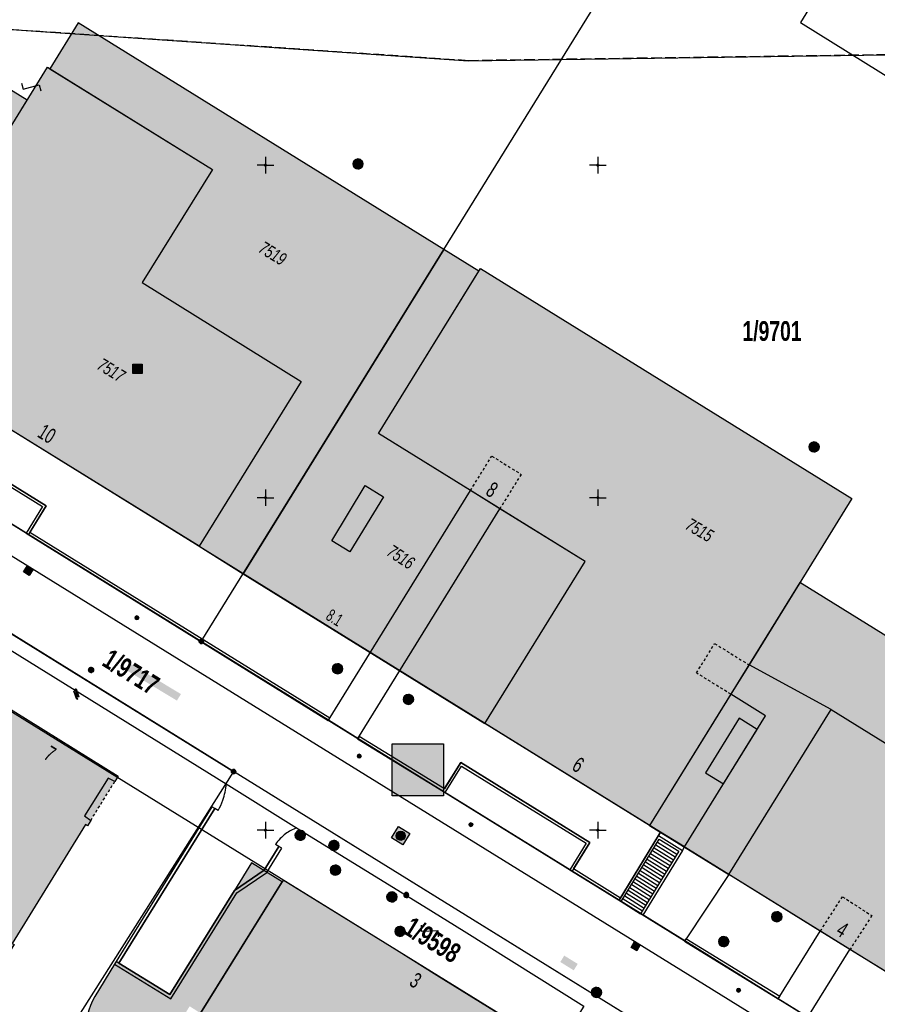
# Model space of a CAD drawing. Header units: metres. Extents: x 2695560 to 2696939, y 1260491 to 1262050.
# Tile 889 of 1005: x 2696282 to 2696347, y 1261687 to 1261761. Entities that reach past the tile are written whole.
import ezdxf

# ---------------------------------------------------------------- set-up
doc = ezdxf.new("R2010")
doc.units = ezdxf.units.M
for name, pattern in [('ALL_S25', [1.06, 0.8, -0.26]), ('AUSGEZOGEN', [0]), ('VERDECKT2_S2', [0.36, 0.2, -0.16])]:
    doc.linetypes.add(name, pattern=pattern)
for name, color, linetype in [('XR$1$AV_Flächen (EO)', 7, 'AUSGEZOGEN'), ('XR$1$AV_Gebäudeflächen (BB)', 7, 'AUSGEZOGEN'), ('XR$1$AV_Gebäudeflächen (EO)', 7, 'AUSGEZOGEN'), ('XR$1$AV_Gebäudeflächen ut.', 7, 'AUSGEZOGEN'), ('XR$1$AV_Grenzpunkte', 7, 'AUSGEZOGEN'), ('XR$1$AV_Grundstück-Nr.', 7, 'AUSGEZOGEN'), ('XR$1$AV_Haus-Nr.', 7, 'AUSGEZOGEN'), ('XR$1$AV_Koordinatennetzpunkte', 7, 'AUSGEZOGEN'), ('XR$1$AV_Linien (BB)', 7, 'AUSGEZOGEN'), ('XR$1$AV_Linien (EO)', 7, 'AUSGEZOGEN'), ('XR$1$AV_Versicherung-Nr.', 7, 'AUSGEZOGEN'), ('XR$1$AW_LK_Schachtdeckel', 24, 'AUSGEZOGEN'), ('XR$1$AW_LK_Zwischenpunkt', 24, 'AUSGEZOGEN'), ('XR$1$EW_LK_Knoten', 1, 'AUSGEZOGEN'), ('XR$1$Liegenschaftsgrenzen', 7, 'AUSGEZOGEN'), ('XR$1$PFAV', 255, 'AUSGEZOGEN'), ('XR$1$PFAW', 255, 'AUSGEZOGEN'), ('XR$1$PFEW', 255, 'AUSGEZOGEN'), ('XR$1$PFWA', 255, 'AUSGEZOGEN'), ('XR$1$PFWFM', 255, 'AUSGEZOGEN'), ('XR$1$RAEW', 8, 'AUSGEZOGEN'), ('XR$1$RP_Abstandslinie', 7, 'AUSGEZOGEN'), ('XR$1$TV_LK_KNOTEN', 92, 'AUSGEZOGEN'), ('XR$1$WA_LK_Absperrarmatur', 171, 'AUSGEZOGEN'), ('XR$1$WA_LK_Hydrant', 171, 'AUSGEZOGEN'), ('XR$1$WA_LK_Rohrleitungsteil', 171, 'AUSGEZOGEN')]:
    doc.layers.add(name, color=color, linetype=linetype)
doc.styles.add('ARIAL', font='arial.ttf')

# ---------------------------------------------------------------- blocks, each defined once
blk = doc.blocks.new('COMPLEXOBJECT_534')
at = {"layer": 'XR$1$AV_Linien (BB)', "color": 7, "linetype": 'AUSGEZOGEN', "transparency": 33554687}
blk.add_lwpolyline([(6296.451, 11701.489), (6296.183, 11701.627), (6288.98, 11690.002), (6292.795, 11687.647), (6297.672, 11695.458), (6299.906, 11696.999), (6301.01, 11698.768), (6300.751, 11698.928)], dxfattribs=at)
for centre, radius, start, end in [((6292.061, 11703.885), 5.003, 340.97217, 355.36821), ((6292.214, 11703.824), 4.838, 331.13913, 341.06104), ((6303.439, 11697.107), 3.247, 109.69385, 126.23463), ((6303.434, 11697.112), 3.24, 126.2116, 145.90887)]:
    blk.add_arc(centre, radius, start, end, dxfattribs=at)
blk = doc.blocks.new('COMPLEXOBJECT_858')
at = {"layer": 'XR$1$AV_Flächen (EO)', "color": 7, "linetype": 'AUSGEZOGEN', "transparency": 33554687}
blk.add_line((6288.636, 11689.921), (6287.157, 11687.498), dxfattribs=at)
for centre, start, end in [((6291.229, 11685.138), 149.90841, 186.50598), ((6291.229, 11685.137), 186.48842, 223.68833)]:
    blk.add_arc(centre, 4.706, start, end, dxfattribs=at)
blk = doc.blocks.new('COMPLEXOBJECT_1409')
at = {"layer": 'XR$1$Liegenschaftsgrenzen', "color": 7, "linetype": 'AUSGEZOGEN', "transparency": 33554687}
blk.add_lwpolyline([(6195.28, 11776.148), (6242.941, 11746.547), (6295.172, 11714.191)], dxfattribs=at)
blk = doc.blocks.new('BAV15')
at = {"layer": 'XR$1$PFAV', "transparency": 33554687}
blk.add_hatch(color=7, dxfattribs=at).paths.add_polyline_path([(0.5, 0), (0.49, 0.1), (0.46, 0.2), (0.41, 0.29), (0.34, 0.36), (0.26, 0.42), (0.17, 0.47), (0.08, 0.49), (-0.03, 0.5), (-0.13, 0.48), (-0.22, 0.45), (-0.31, 0.4), (-0.38, 0.33), (-0.44, 0.24), (-0.48, 0.15), (-0.5, 0.05), (-0.5, -0.05), (-0.48, -0.15), (-0.44, -0.24), (-0.38, -0.33), (-0.31, -0.4), (-0.22, -0.45), (-0.13, -0.48), (-0.03, -0.5), (0.08, -0.49), (0.17, -0.47), (0.26, -0.42), (0.34, -0.36), (0.41, -0.29), (0.46, -0.2), (0.49, -0.1)])
at = {"color": 7, "transparency": 33554687}
for start, end in [(90, 270), (270, 90)]:
    blk.add_arc((0, 0), 0.5, start, end, dxfattribs=at)
at = {"layer": 'XR$1$PFAV', "transparency": 33554687}
blk.add_circle((0, 0), 0.5, dxfattribs=at)
blk = doc.blocks.new('BAV2041')
at = {"color": 7, "transparency": 33554687}
for p, q in [((-0.05, 0), (-0.5, 0)), ((0, 0.5), (0, 0.05)), ((0.05, 0), (0.5, 0)), ((0, -0.05), (0, -0.5))]:
    blk.add_line(p, q, dxfattribs=at)
blk.add_circle((0, 0), 0.05, dxfattribs=at)
for start, end in [(90, 270), (270, 90)]:
    blk.add_arc((0, 0), 0.05, start, end, dxfattribs=at)
blk = doc.blocks.new('BAW2093')
at = {"transparency": 33554687}
blk.add_lwpolyline([(-0.375, -0.5), (0, -0.5), (0, 0.5), (0.375, 0.5)], dxfattribs=at)
blk = doc.blocks.new('BAW2087')
at = {"lineweight": 25, "true_color": 0x000000, "transparency": 33554687}
h = blk.add_hatch(color=18, dxfattribs=at)
h.paths.add_polyline_path([(-0.5, 0.5), (-0.5, -0.5), (0.5, -0.5), (0.5, 0.5)])
h.paths.add_polyline_path([(0.337, -0.069), (0.316, -0.136), (0.282, -0.196), (0.237, -0.249), (0.182, -0.292), (0.119, -0.322), (0.052, -0.34), (-0.017, -0.343), (-0.086, -0.333), (-0.151, -0.309), (-0.21, -0.272), (-0.261, -0.224), (-0.301, -0.167), (-0.328, -0.103), (-0.342, -0.035), (-0.342, 0.035), (-0.328, 0.103), (-0.301, 0.167), (-0.261, 0.224), (-0.21, 0.272), (-0.151, 0.309), (-0.086, 0.333), (-0.017, 0.343), (0.052, 0.34), (0.119, 0.322), (0.182, 0.292), (0.237, 0.249), (0.282, 0.196), (0.316, 0.136), (0.337, 0.069), (0.344, 0)], flags=16)
at = {"layer": 'XR$1$PFAW', "lineweight": 25, "transparency": 33554687}
blk.add_hatch(color=7, dxfattribs=at).paths.add_polyline_path([(0.344, 0), (0.337, 0.069), (0.316, 0.136), (0.282, 0.196), (0.237, 0.249), (0.182, 0.292), (0.119, 0.322), (0.052, 0.34), (-0.017, 0.343), (-0.086, 0.333), (-0.151, 0.309), (-0.21, 0.272), (-0.261, 0.224), (-0.301, 0.167), (-0.328, 0.103), (-0.342, 0.035), (-0.342, -0.035), (-0.328, -0.103), (-0.301, -0.167), (-0.261, -0.224), (-0.21, -0.272), (-0.151, -0.309), (-0.086, -0.333), (-0.017, -0.343), (0.052, -0.34), (0.119, -0.322), (0.182, -0.292), (0.237, -0.249), (0.282, -0.196), (0.316, -0.136), (0.337, -0.069)])
at = {"lineweight": 25, "transparency": 33554687}
for p, q in [((-0.5, 0.5, 0.993), (0.5, 0.5, 0.993)), ((-0.5, -0.5, 0.993), (-0.5, 0.5, 0.993)), ((0.5, 0.5, 0.993), (0.5, -0.5, 0.993)), ((0.5, -0.5, 0.993), (-0.5, -0.5, 0.993))]:
    blk.add_line(p, q, dxfattribs=at)
blk.add_circle((0, 0), 0.344, dxfattribs=at)
at = {"layer": 'XR$1$PFAW', "lineweight": 25, "transparency": 33554687}
blk.add_line((-0.5, 0.5), (0.5, 0.5), dxfattribs=at)
at = {"layer": 'XR$1$PFAW', "color": 31, "lineweight": 25, "transparency": 33554687}
for p, q in [((-0.5, -0.5), (-0.5, 0.5)), ((0.5, 0.5), (0.5, -0.5)), ((0.5, -0.5), (-0.5, -0.5))]:
    blk.add_line(p, q, dxfattribs=at)
at = {"layer": 'XR$1$PFAW', "lineweight": 25, "transparency": 33554687}
blk.add_circle((0, 0), 0.344, dxfattribs=at)
blk = doc.blocks.new('BAW2082')
at = {"layer": 'XR$1$PFAW', "transparency": 33554687}
blk.add_hatch(color=7, dxfattribs=at).paths.add_polyline_path([(0.509, -0.003), (0.499, 0.098), (0.469, 0.194), (0.42, 0.283), (0.354, 0.359), (0.274, 0.421), (0.183, 0.466), (0.085, 0.491), (-0.016, 0.496), (-0.116, 0.481), (-0.211, 0.446), (-0.297, 0.392), (-0.37, 0.323), (-0.428, 0.24), (-0.468, 0.147), (-0.488, 0.047), (-0.488, -0.054), (-0.468, -0.153), (-0.428, -0.246), (-0.37, -0.329), (-0.297, -0.398), (-0.211, -0.452), (-0.116, -0.487), (-0.016, -0.502), (0.085, -0.497), (0.183, -0.472), (0.274, -0.427), (0.354, -0.366), (0.42, -0.289), (0.469, -0.2), (0.499, -0.104)])
at = {"transparency": 33554687}
for start, end in [(91.19481, 268.80519), (268.80519, 91.19481)]:
    blk.add_arc((0.01, 0), 0.5, start, end, dxfattribs=at)
at = {"layer": 'XR$1$PFAW', "transparency": 33554687}
blk.add_circle((0.009, -0.003), 0.5, dxfattribs=at)
blk = doc.blocks.new('BAW2088')
at = {"layer": 'XR$1$PFAW', "transparency": 33554687}
blk.add_hatch(color=253, dxfattribs=at).paths.add_polyline_path([(0.51, 0), (0.5, 0.101), (0.47, 0.197), (0.421, 0.286), (0.355, 0.362), (0.275, 0.424), (0.184, 0.469), (0.086, 0.494), (-0.015, 0.499), (-0.115, 0.484), (-0.21, 0.449), (-0.296, 0.395), (-0.369, 0.326), (-0.427, 0.243), (-0.467, 0.15), (-0.487, 0.051), (-0.487, -0.051), (-0.467, -0.15), (-0.427, -0.243), (-0.369, -0.326), (-0.296, -0.395), (-0.21, -0.449), (-0.115, -0.484), (-0.015, -0.499), (0.086, -0.494), (0.184, -0.469), (0.275, -0.424), (0.355, -0.362), (0.421, -0.286), (0.47, -0.197), (0.5, -0.101)])
at = {"transparency": 33554687}
for start, end in [(91.19481, 268.80519), (268.80519, 91.19481)]:
    blk.add_arc((0.01, 0), 0.5, start, end, dxfattribs=at)
at = {"layer": 'XR$1$PFAW', "transparency": 33554687}
blk.add_circle((0.01, 0), 0.5, dxfattribs=at)
blk = doc.blocks.new('BAW2089')
at = {"layer": 'XR$1$PFAW', "transparency": 33554687}
blk.add_hatch(color=7, dxfattribs=at).paths.add_polyline_path([(-0.5, 0.5), (-0.5, -0.5), (0.5, -0.5), (0.5, 0.5)])
at = {"transparency": 33554687}
blk.add_lwpolyline([(-0.5, 0.5), (0.5, 0.5), (0.5, -0.5), (-0.5, -0.5), (-0.5, 0.5)], close=True, dxfattribs=at)
at = {"layer": 'XR$1$PFAW', "transparency": 33554687}
blk.add_lwpolyline([(-0.5, 0.5), (0.5, 0.5), (0.5, -0.5), (-0.5, -0.5), (-0.5, 0.5)], close=True, dxfattribs=at)
blk = doc.blocks.new('BWA2013')
at = {"true_color": 0x000000, "transparency": 33554687}
blk.add_hatch(color=18, dxfattribs=at).paths.add_polyline_path([(-0.29, -0.41), (0.35, 0.36), (0.29, 0.41), (-0.35, -0.36)])
at = {"transparency": 33554687}
blk.add_lwpolyline([(-0.29, -0.41), (-0.35, -0.36), (0.29, 0.41), (0.35, 0.36), (-0.29, -0.41)], close=True, dxfattribs=at)
blk = doc.blocks.new('BWA2009')
at = {"true_color": 0x000000, "transparency": 33554687}
blk.add_hatch(color=18, dxfattribs=at).paths.add_polyline_path([(0.333, 0), (0.327, 0.067), (0.306, 0.131), (0.274, 0.19), (0.23, 0.242), (0.176, 0.283), (0.116, 0.313), (0.05, 0.329), (-0.017, 0.333), (-0.084, 0.323), (-0.147, 0.299), (-0.204, 0.264), (-0.253, 0.217), (-0.291, 0.162), (-0.318, 0.1), (-0.332, 0.034), (-0.332, -0.034), (-0.318, -0.1), (-0.291, -0.162), (-0.253, -0.217), (-0.204, -0.264), (-0.147, -0.299), (-0.084, -0.323), (-0.017, -0.333), (0.05, -0.329), (0.116, -0.313), (0.176, -0.283), (0.23, -0.242), (0.274, -0.19), (0.306, -0.131), (0.327, -0.067)])
at = {"layer": 'XR$1$PFWA', "transparency": 33554687}
blk.add_hatch(color=7, dxfattribs=at).paths.add_polyline_path([(0.5, 0), (0.49, 0.101), (0.459, 0.197), (0.41, 0.286), (0.344, 0.362), (0.264, 0.424), (0.174, 0.469), (0.076, 0.494), (-0.025, 0.499), (-0.125, 0.484), (-0.22, 0.449), (-0.306, 0.395), (-0.379, 0.326), (-0.437, 0.243), (-0.477, 0.15), (-0.497, 0.051), (-0.497, -0.051), (-0.477, -0.15), (-0.437, -0.243), (-0.379, -0.326), (-0.306, -0.395), (-0.22, -0.449), (-0.125, -0.484), (-0.025, -0.499), (0.076, -0.494), (0.174, -0.469), (0.264, -0.424), (0.344, -0.362), (0.41, -0.286), (0.459, -0.197), (0.49, -0.101)])
at = {"transparency": 33554687}
blk.add_circle((0, 0), 0.333, dxfattribs=at)
for start, end in [(90, 180), (180, 270), (0, 90), (270, 0)]:
    blk.add_arc((0, 0), 0.5, start, end, dxfattribs=at)
at = {"layer": 'XR$1$PFWA', "transparency": 33554687}
blk.add_circle((0, 0), 0.5, dxfattribs=at)
blk = doc.blocks.new('BWA2012')
at = {"layer": 'XR$1$PFWA', "transparency": 33554687}
blk.add_hatch(color=7, dxfattribs=at).paths.add_polyline_path([(0.5, 0), (0.49, 0.1), (0.46, 0.2), (0.41, 0.29), (0.34, 0.36), (0.26, 0.42), (0.17, 0.47), (0.08, 0.49), (-0.03, 0.5), (-0.13, 0.48), (-0.22, 0.45), (-0.31, 0.4), (-0.38, 0.33), (-0.44, 0.24), (-0.48, 0.15), (-0.5, 0.05), (-0.5, -0.05), (-0.48, -0.15), (-0.44, -0.24), (-0.38, -0.33), (-0.31, -0.4), (-0.22, -0.45), (-0.13, -0.48), (-0.03, -0.5), (0.08, -0.49), (0.17, -0.47), (0.26, -0.42), (0.34, -0.36), (0.41, -0.29), (0.46, -0.2), (0.49, -0.1)])
at = {"transparency": 33554687}
blk.add_line((0.35, 0.35), (-0.35, -0.35), dxfattribs=at)
for start, end in [(45, 225), (225, 45)]:
    blk.add_arc((0, 0), 0.5, start, end, dxfattribs=at)
at = {"layer": 'XR$1$PFWA', "transparency": 33554687}
blk.add_circle((0, 0), 0.5, dxfattribs=at)
blk = doc.blocks.new('BWA965')
at = {"layer": 'XR$1$PFWA', "transparency": 33554687}
blk.add_hatch(color=7, dxfattribs=at).paths.add_polyline_path([(0, 0.5), (-0.05, 0.5), (-0.1, 0.49), (-0.15, 0.48), (-0.2, 0.46), (-0.24, 0.44), (-0.29, 0.41), (-0.33, 0.38), (-0.36, 0.34), (-0.4, 0.31), (-0.42, 0.26), (-0.45, 0.22), (-0.47, 0.17), (-0.48, 0.13), (-0.49, 0.08), (-0.5, 0.03), (-0.5, -0.03), (-0.49, -0.08), (-0.48, -0.13), (-0.47, -0.17), (-0.45, -0.22), (-0.42, -0.26), (-0.4, -0.31), (-0.36, -0.34), (-0.33, -0.38), (-0.29, -0.41), (-0.24, -0.44), (-0.2, -0.46), (-0.15, -0.48), (-0.1, -0.49), (-0.05, -0.5), (0, -0.5), (0.05, -0.5), (0.1, -0.49), (0.15, -0.48), (0.2, -0.46), (0.24, -0.44), (0.29, -0.41), (0.33, -0.38), (0.36, -0.34), (0.4, -0.31), (0.42, -0.26), (0.45, -0.22), (0.47, -0.17), (0.48, -0.13), (0.49, -0.08), (0.5, -0.03), (0.5, 0.03), (0.49, 0.08), (0.48, 0.13), (0.47, 0.17), (0.45, 0.22), (0.42, 0.26), (0.4, 0.31), (0.36, 0.34), (0.33, 0.38), (0.29, 0.41), (0.24, 0.44), (0.2, 0.46), (0.15, 0.48), (0.1, 0.49), (0.05, 0.5)])
at = {"transparency": 33554687}
blk.add_line((0, 0.5), (0, -0.5), dxfattribs=at)
for start, end in [(90, 270), (270, 90)]:
    blk.add_arc((0, 0), 0.5, start, end, dxfattribs=at)
blk = doc.blocks.new('BEWLP2549_S')
at = {"layer": 'XR$1$PFEW', "transparency": 33554687}
blk.add_hatch(color=7, dxfattribs=at).paths.add_polyline_path([(0.5, 0), (0.49, 0.101), (0.459, 0.197), (0.41, 0.286), (0.344, 0.362), (0.264, 0.424), (0.174, 0.469), (0.076, 0.494), (-0.025, 0.499), (-0.125, 0.484), (-0.22, 0.449), (-0.306, 0.395), (-0.379, 0.326), (-0.437, 0.243), (-0.477, 0.15), (-0.497, 0.051), (-0.497, -0.051), (-0.477, -0.15), (-0.437, -0.243), (-0.379, -0.326), (-0.306, -0.395), (-0.22, -0.449), (-0.125, -0.484), (-0.025, -0.499), (0.076, -0.494), (0.174, -0.469), (0.264, -0.424), (0.344, -0.362), (0.41, -0.286), (0.459, -0.197), (0.49, -0.101)])
at = {"color": 1, "transparency": 33554687}
for p, q in [((0.354, -0.354), (-0.354, 0.354)), ((-0.354, -0.354), (0.354, 0.354))]:
    blk.add_line(p, q, dxfattribs=at)
for start, end in [(91.38095, 268.61905), (268.61905, 91.38095)]:
    blk.add_arc((0, 0), 0.5, start, end, dxfattribs=at)
at = {"layer": 'XR$1$PFEW', "transparency": 33554687}
blk.add_circle((0, 0), 0.5, dxfattribs=at)
blk = doc.blocks.new('BEW957')
at = {"layer": 'XR$1$RAEW', "transparency": 33554687}
blk.add_hatch(color=1, dxfattribs=at).paths.add_polyline_path([(-0.5, 0), (-0.5, -0.05), (-0.49, -0.1), (-0.48, -0.15), (-0.46, -0.2), (-0.44, -0.24), (-0.41, -0.29), (-0.38, -0.33), (-0.34, -0.36), (-0.31, -0.4), (-0.26, -0.42), (-0.22, -0.45), (-0.17, -0.47), (-0.13, -0.48), (-0.08, -0.49), (-0.03, -0.5), (0.03, -0.5), (0.08, -0.49), (0.13, -0.48), (0.17, -0.47), (0.22, -0.45), (0.26, -0.42), (0.31, -0.4), (0.34, -0.36), (0.38, -0.33), (0.41, -0.29), (0.44, -0.24), (0.46, -0.2), (0.48, -0.15), (0.49, -0.1), (0.5, -0.05), (0.5, 0), (0.5, 0.05), (0.49, 0.1), (0.48, 0.15), (0.46, 0.2), (0.44, 0.24), (0.41, 0.29), (0.38, 0.33), (0.34, 0.36), (0.31, 0.4), (0.26, 0.42), (0.22, 0.45), (0.17, 0.47), (0.13, 0.48), (0.08, 0.49), (0.03, 0.5), (-0.03, 0.5), (-0.08, 0.49), (-0.13, 0.48), (-0.17, 0.47), (-0.22, 0.45), (-0.26, 0.42), (-0.31, 0.4), (-0.34, 0.36), (-0.38, 0.33), (-0.41, 0.29), (-0.44, 0.24), (-0.46, 0.2), (-0.48, 0.15), (-0.49, 0.1), (-0.5, 0.05)])
at = {"color": 1, "transparency": 33554687}
for start, end in [(90, 180), (180, 270), (0, 90), (270, 0)]:
    blk.add_arc((0, 0), 0.5, start, end, dxfattribs=at)
at = {"layer": 'XR$1$RAEW', "color": 1, "transparency": 33554687}
blk.add_circle((0, 0), 0.5, dxfattribs=at)
blk = doc.blocks.new('BTV1')
at = {"layer": 'XR$1$PFWFM', "transparency": 33554687}
blk.add_hatch(color=7, dxfattribs=at).paths.add_polyline_path([(-0.5, 0.5), (-0.5, -0.5), (0.5, -0.5), (0.5, 0.5)])
at = {"color": 92, "transparency": 33554687}
for p, q in [((-0.22, 0.32), (-0.22, -0.3)), ((-0.21, -0.05), (0.23, 0.31)), ((-0.16, 0), (0.19, -0.28))]:
    blk.add_line(p, q, dxfattribs=at)
blk.add_polyline3d([(-0.5, 0.5, 0.99), (0.5, 0.5, 0.99), (0.5, -0.5, 0.99), (-0.5, -0.5, 0.99)], close=True, dxfattribs=at)

msp = doc.modelspace()

# ---------------------------------------------------------------- hatches: boundary and pattern name
at = {"transparency": 33554687}
for points in [[(2696283.269, 1261738.003), (2696282.921, 1261737.444), (2696292.123, 1261731.719), (2696292.471, 1261732.278)], [(2696323.154, 1261713.336), (2696322.808, 1261712.775), (2696332.024, 1261707.072), (2696332.37, 1261707.633)], [(2696290.75, 1261712.365), (2696290.453, 1261711.871), (2696294.312, 1261709.551), (2696294.609, 1261710.045)], [(2696310.502, 1261706.298), (2696310.502, 1261702.397), (2696314.356, 1261702.397), (2696314.356, 1261706.298)], [(2696323.449, 1261690.376), (2696323.152, 1261689.894), (2696324.165, 1261689.27), (2696324.462, 1261689.752)]]:
    msp.add_hatch(color=7, dxfattribs=at).paths.add_polyline_path(points)
at = {"layer": 'XR$1$AV_Gebäudeflächen (BB)', "true_color": 0xd2d2d2, "transparency": 33554687}
for points in [[(2696278.447, 1261747.284), (2696277.077, 1261745.075), (2696271.593, 1261736.233), (2696295.981, 1261721.152), (2696303.666, 1261733.549), (2696291.697, 1261740.995), (2696296.988, 1261749.501), (2696284.582, 1261757.176)], [(2696329.874, 1261700.169), (2696335.981, 1261710.03), (2696337.35, 1261712.241), (2696345.09, 1261724.738), (2696317.15, 1261742.044), (2696309.484, 1261729.631), (2696316.391, 1261725.353), (2696318.605, 1261723.981), (2696325.02, 1261720.008), (2696317.48, 1261707.836)], [(2696270.682, 1261693.117), (2696279.761, 1261687.505), (2696280.014, 1261687.913), (2696279.571, 1261688.248), (2696281.307, 1261691.055), (2696281.792, 1261690.775), (2696282.058, 1261691.203), (2696281.914, 1261691.292), (2696287.431, 1261700.225), (2696287.575, 1261700.136), (2696287.827, 1261700.544), (2696287.364, 1261700.879), (2696289.124, 1261703.729), (2696289.628, 1261703.463), (2696289.884, 1261703.878), (2696280.827, 1261709.492), (2696279.127, 1261706.747), (2696278.859, 1261706.914), (2696272.334, 1261696.379), (2696272.6, 1261696.214)], [(2696335.835, 1261696.468), (2696342.711, 1261692.214), (2696344.943, 1261690.833), (2696358.032, 1261682.735), (2696360.242, 1261681.368), (2696369.367, 1261675.722), (2696380.794, 1261694.162), (2696368.881, 1261701.527), (2696365.139, 1261695.489), (2696343.531, 1261708.883)], [(2696310.823, 1261690.773), (2696302.294, 1261696.052), (2696296.09, 1261686.039), (2696299.497, 1261683.93), (2696298.918, 1261682.994), (2696312.157, 1261674.799), (2696312.736, 1261675.734), (2696316.137, 1261673.629), (2696322.337, 1261683.645), (2696313.861, 1261688.892)]]:
    msp.add_hatch(color=254, dxfattribs=at).paths.add_polyline_path(points)
at = {"layer": 'XR$1$AV_Gebäudeflächen (EO)', "true_color": 0xebebeb, "transparency": 33554687}
msp.add_hatch(color=7, dxfattribs=at).paths.add_polyline_path([(2696287.827, 1261700.544), (2696289.628, 1261703.463), (2696289.124, 1261703.729), (2696287.364, 1261700.879)])
at = {"layer": 'XR$1$AV_Gebäudeflächen ut.', "true_color": 0xf5f5f5, "transparency": 33554687}
for points in [[(2696223.139, 1261766.243), (2696233.644, 1261759.771), (2696241.339, 1261772.153), (2696273.315, 1261752.337), (2696265.641, 1261739.954), (2696271.593, 1261736.233), (2696283.049, 1261754.704), (2696256.818, 1261770.945), (2696253.804, 1261766.077), (2696245.688, 1261771.101), (2696229.185, 1261776.008), (2696228.792, 1261775.384), (2696226.522, 1261771.702)], [(2696284.753, 1261757.07), (2696296.988, 1261749.501), (2696291.697, 1261740.995), (2696303.666, 1261733.549), (2696295.981, 1261721.152), (2696299.296, 1261719.096), (2696314.39, 1261743.476), (2696286.88, 1261760.507)], [(2696314.39, 1261743.476), (2696299.296, 1261719.096), (2696317.48, 1261707.836), (2696325.02, 1261720.008), (2696309.484, 1261729.631), (2696317.026, 1261741.844)], [(2696341.179, 1261718.424), (2696329.874, 1261700.169), (2696335.835, 1261696.468), (2696343.531, 1261708.883), (2696365.139, 1261695.489), (2696368.768, 1261701.344)], [(2696302.216, 1261695.926), (2696299.911, 1261697.354), (2696298.642, 1261695.268), (2696293.765, 1261687.457), (2696289.95, 1261689.812), (2696289.738, 1261689.944), (2696289.606, 1261689.731), (2696288.127, 1261687.308), (2696288.079, 1261687.224), (2696288.033, 1261687.138), (2696287.989, 1261687.052), (2696287.947, 1261686.965), (2696287.906, 1261686.877), (2696287.867, 1261686.788), (2696287.83, 1261686.698), (2696287.795, 1261686.608), (2696287.762, 1261686.517), (2696287.73, 1261686.425), (2696287.701, 1261686.333), (2696287.673, 1261686.24), (2696287.648, 1261686.146), (2696287.624, 1261686.052), (2696287.602, 1261685.958), (2696287.582, 1261685.863), (2696287.565, 1261685.767), (2696287.549, 1261685.672), (2696287.535, 1261685.576), (2696287.523, 1261685.479), (2696287.513, 1261685.383), (2696287.505, 1261685.286), (2696287.499, 1261685.19), (2696287.495, 1261685.093), (2696287.493, 1261684.996), (2696287.493, 1261684.899), (2696287.495, 1261684.802), (2696287.499, 1261684.705), (2696287.505, 1261684.608), (2696287.513, 1261684.511), (2696287.523, 1261684.415), (2696287.535, 1261684.317), (2696287.549, 1261684.22), (2696287.566, 1261684.122), (2696287.584, 1261684.026), (2696287.604, 1261683.929), (2696287.627, 1261683.833), (2696287.651, 1261683.738), (2696287.677, 1261683.643), (2696287.705, 1261683.548), (2696287.736, 1261683.454), (2696287.768, 1261683.361), (2696287.802, 1261683.269), (2696287.838, 1261683.177), (2696287.876, 1261683.086), (2696287.916, 1261682.996), (2696287.958, 1261682.907), (2696288.002, 1261682.818), (2696288.047, 1261682.731), (2696288.094, 1261682.644), (2696288.144, 1261682.559), (2696288.194, 1261682.475), (2696288.247, 1261682.391), (2696288.302, 1261682.309), (2696288.358, 1261682.228), (2696288.415, 1261682.148), (2696288.475, 1261682.07), (2696288.536, 1261681.992), (2696288.599, 1261681.916), (2696288.663, 1261681.841), (2696288.729, 1261681.768), (2696288.796, 1261681.696), (2696288.993, 1261682.018), (2696290.024, 1261681.364), (2696288.05, 1261678.155), (2696286.814, 1261676.2), (2696309.601, 1261662.093), (2696314.996, 1261670.807), (2696311.157, 1261673.183), (2696312.157, 1261674.799), (2696298.918, 1261682.994), (2696297.918, 1261681.379), (2696293.682, 1261684.03), (2696295.269, 1261686.566), (2696296.09, 1261686.039)]]:
    msp.add_hatch(color=7, dxfattribs=at).paths.add_polyline_path(points)

# ---------------------------------------------------------------- linework, layer by layer
at = {"color": 24, "lineweight": -3, "transparency": 33554687}
msp.add_lwpolyline([(2696310.502, 1261706.298), (2696314.356, 1261706.298), (2696314.356, 1261702.397), (2696310.502, 1261702.397), (2696310.502, 1261706.298)], close=True, dxfattribs=at)
at = {"layer": 'XR$1$AV_Flächen (EO)', "color": 7, "linetype": 'AUSGEZOGEN', "transparency": 33554687}
for p, q in [((2696271.593, 1261736.233), (2696283.049, 1261754.704)), ((2696299.296, 1261719.096), (2696314.39, 1261743.476)), ((2696314.39, 1261743.476), (2696299.296, 1261719.096)), ((2696317.026, 1261741.844), (2696314.39, 1261743.476)), ((2696295.981, 1261721.152), (2696299.296, 1261719.096)), ((2696299.296, 1261719.096), (2696317.48, 1261707.836)), ((2696341.179, 1261718.424), (2696329.874, 1261700.169)), ((2696368.768, 1261701.344), (2696341.179, 1261718.424)), ((2696329.874, 1261700.169), (2696335.835, 1261696.468)), ((2696296.09, 1261686.039), (2696302.216, 1261695.926)), ((2696289.738, 1261689.944), (2696289.606, 1261689.731)), ((2696289.95, 1261689.812), (2696289.738, 1261689.944))]:
    msp.add_line(p, q, dxfattribs=at)
at = {"layer": 'XR$1$AV_Flächen (EO)', "color": 7, "linetype": 'VERDECKT2_S2', "transparency": 33554687}
msp.add_line((2696287.827, 1261700.544), (2696289.628, 1261703.463), dxfattribs=at)
at = {"layer": 'XR$1$AV_Flächen (EO)', "color": 7, "linetype": 'AUSGEZOGEN', "transparency": 33554687}
for points in [[(2696283.049, 1261754.704), (2696256.818, 1261770.945), (2696253.804, 1261766.077), (2696245.688, 1261771.101), (2696229.185, 1261776.008), (2696228.792, 1261775.384)], [(2696314.39, 1261743.476), (2696286.88, 1261760.507), (2696284.753, 1261757.07)], [(2696284.753, 1261757.07), (2696296.988, 1261749.501), (2696291.697, 1261740.995), (2696303.666, 1261733.549), (2696295.981, 1261721.152)], [(2696317.48, 1261707.836), (2696325.02, 1261720.008), (2696309.484, 1261729.631), (2696317.026, 1261741.844)], [(2696335.835, 1261696.468), (2696343.531, 1261708.883), (2696365.139, 1261695.489), (2696368.768, 1261701.344)], [(2696289.628, 1261703.463), (2696289.124, 1261703.729), (2696287.364, 1261700.879), (2696287.827, 1261700.544)], [(2696302.216, 1261695.926), (2696299.911, 1261697.354), (2696298.642, 1261695.268)], [(2696298.642, 1261695.268), (2696293.765, 1261687.457), (2696289.95, 1261689.812)]]:
    msp.add_lwpolyline(points, dxfattribs=at)
for points in [[(2696271.32, 1261729.329), (2696271.489, 1261729.222), (2696272.75, 1261731.214), (2696284.19, 1261724.136), (2696282.961, 1261722.138), (2696305.698, 1261708.053), (2696305.803, 1261708.223), (2696283.236, 1261722.203), (2696284.465, 1261724.201), (2696272.687, 1261731.488), (2696271.32, 1261729.329)], [(2696336.605, 1261708.221), (2696334.072, 1261704.132), (2696335.432, 1261703.289), (2696337.965, 1261707.378), (2696336.605, 1261708.221)], [(2696327.677, 1261694.706), (2696324.146, 1261696.892), (2696325.385, 1261698.888), (2696315.665, 1261704.901), (2696314.431, 1261702.92), (2696308.011, 1261706.859), (2696307.906, 1261706.689), (2696314.496, 1261702.646), (2696315.729, 1261704.626), (2696325.109, 1261698.823), (2696323.871, 1261696.827), (2696327.572, 1261694.536), (2696327.677, 1261694.706)], [(2696297.153, 1261701.437), (2696296.94, 1261701.569), (2696289.606, 1261689.731), (2696293.845, 1261687.114), (2696298.827, 1261695.092), (2696301.061, 1261696.633), (2696302.192, 1261698.446), (2696301.98, 1261698.578), (2696300.876, 1261696.809), (2696298.642, 1261695.268), (2696293.765, 1261687.457), (2696289.95, 1261689.812), (2696297.153, 1261701.437)], [(2696339.552, 1261687.119), (2696339.657, 1261687.289), (2696332.608, 1261691.64), (2696332.503, 1261691.47), (2696339.552, 1261687.119)]]:
    msp.add_lwpolyline(points, close=True, dxfattribs=at)
at = {"layer": 'XR$1$AV_Linien (BB)', "color": 7, "linetype": 'AUSGEZOGEN', "transparency": 33554687}
for p, q in [((2696283.144, 1261722.053), (2696271.342, 1261729.364)), ((2696316.391, 1261725.353), (2696309.484, 1261729.631)), ((2696305.712, 1261708.076), (2696316.391, 1261725.353)), ((2696318.605, 1261723.981), (2696316.391, 1261725.353)), ((2696307.919, 1261706.71), (2696318.605, 1261723.981)), ((2696337.35, 1261712.241), (2696335.981, 1261710.03)), ((2696343.531, 1261708.883), (2696337.35, 1261712.241)), ((2696335.981, 1261710.03), (2696329.874, 1261700.169)), ((2696335.835, 1261696.468), (2696343.531, 1261708.883)), ((2696307.919, 1261706.71), (2696305.712, 1261708.076)), ((2696329.874, 1261700.169), (2696317.48, 1261707.836)), ((2696314.323, 1261702.746), (2696307.919, 1261706.71)), ((2696298.017, 1261703.291), (2696303.315, 1261699.974)), ((2696324.045, 1261696.728), (2696314.323, 1261702.746)), ((2696327.576, 1261694.542), (2696324.045, 1261696.728)), ((2696335.835, 1261696.468), (2696332.514, 1261691.486)), ((2696342.711, 1261692.214), (2696335.835, 1261696.468)), ((2696332.514, 1261691.486), (2696327.576, 1261694.542)), ((2696339.556, 1261687.126), (2696342.711, 1261692.214)), ((2696344.943, 1261690.833), (2696342.711, 1261692.214)), ((2696339.556, 1261687.126), (2696332.514, 1261691.486)), ((2696313.861, 1261688.892), (2696310.823, 1261690.773)), ((2696341.769, 1261685.757), (2696344.943, 1261690.833)), ((2696358.032, 1261682.735), (2696344.943, 1261690.833)), ((2696322.337, 1261683.645), (2696313.861, 1261688.892)), ((2696341.769, 1261685.757), (2696339.556, 1261687.126))]:
    msp.add_line(p, q, dxfattribs=at)
for points in [[(2696195.096, 1261774.195), (2696199.968, 1261771.178), (2696226.661, 1261754.606), (2696261.486, 1261733.054), (2696307.98, 1261704.29), (2696332.744, 1261688.971), (2696353.868, 1261675.887), (2696372.873, 1261664.148)], [(2696278.447, 1261747.284), (2696284.582, 1261757.176), (2696296.988, 1261749.501)], [(2696219.004, 1261753.501), (2696218.448, 1261752.578), (2696237.209, 1261740.944), (2696234.469, 1261736.434), (2696244.378, 1261730.318), (2696247.161, 1261734.799), (2696266.353, 1261722.878), (2696263.636, 1261718.38), (2696273.556, 1261712.263), (2696276.321, 1261716.718), (2696298.017, 1261703.291)], [(2696332.996, 1261682.918), (2696329.79, 1261684.901), (2696298.57, 1261704.21), (2696272.77, 1261720.21), (2696245.48, 1261737.11), (2696219.004, 1261753.501)], [(2696296.988, 1261749.501), (2696291.697, 1261740.995), (2696303.666, 1261733.549), (2696295.981, 1261721.152)], [(2696295.981, 1261721.152), (2696271.593, 1261736.233), (2696277.077, 1261745.075)], [(2696309.484, 1261729.631), (2696317.15, 1261742.044), (2696345.09, 1261724.738), (2696337.35, 1261712.241)], [(2696271.342, 1261729.364), (2696272.687, 1261731.488), (2696284.465, 1261724.201), (2696283.144, 1261722.053)], [(2696317.48, 1261707.836), (2696325.02, 1261720.008), (2696318.605, 1261723.981)], [(2696305.712, 1261708.076), (2696296.142, 1261714.001), (2696283.144, 1261722.053)], [(2696332.495, 1261698.546), (2696338.602, 1261708.407), (2696335.981, 1261710.03)], [(2696343.531, 1261708.883), (2696365.139, 1261695.489), (2696368.881, 1261701.527)], [(2696314.323, 1261702.746), (2696315.665, 1261704.901), (2696325.385, 1261698.888), (2696324.045, 1261696.728)], [(2696303.315, 1261699.974), (2696312.882, 1261694.089), (2696315.916, 1261692.206), (2696324.933, 1261686.584), (2696322.828, 1261683.236), (2696322.488, 1261682.696), (2696323.592, 1261682.015), (2696326.763, 1261680.06), (2696326.785, 1261680.047)], [(2696332.495, 1261698.546), (2696330.693, 1261699.66), (2696327.576, 1261694.542)], [(2696310.823, 1261690.773), (2696302.294, 1261696.052), (2696296.09, 1261686.039), (2696299.497, 1261683.93), (2696298.918, 1261682.994), (2696312.157, 1261674.799), (2696312.736, 1261675.734), (2696316.137, 1261673.629), (2696322.337, 1261683.645)]]:
    msp.add_lwpolyline(points, dxfattribs=at)
for points in [[(2696363.879, 1261746.45), (2696369.308, 1261755.201), (2696350.926, 1261766.524), (2696345.27, 1261767.144), (2696341.236, 1261760.544), (2696363.879, 1261746.45)], [(2696270.682, 1261693.117), (2696272.6, 1261696.214), (2696272.334, 1261696.379), (2696278.859, 1261706.914), (2696279.127, 1261706.747), (2696280.827, 1261709.492), (2696289.884, 1261703.878), (2696289.628, 1261703.463), (2696289.124, 1261703.729), (2696287.364, 1261700.879), (2696287.827, 1261700.544), (2696287.575, 1261700.136), (2696287.431, 1261700.225), (2696281.914, 1261691.292), (2696282.058, 1261691.203), (2696281.792, 1261690.775), (2696281.307, 1261691.055), (2696279.571, 1261688.248), (2696280.014, 1261687.913), (2696279.761, 1261687.505), (2696270.682, 1261693.117)]]:
    msp.add_lwpolyline(points, close=True, dxfattribs=at)
at = {"layer": 'XR$1$AV_Linien (EO)', "color": 7, "linetype": 'AUSGEZOGEN', "transparency": 33554687}
for p, q in [((2696330.533, 1261699.402), (2696330.693, 1261699.66)), ((2696330.08, 1261698.273), (2696331.538, 1261697.365)), ((2696330.21, 1261698.486), (2696331.668, 1261697.579)), ((2696330.34, 1261698.7), (2696331.798, 1261697.792)), ((2696330.469, 1261698.913), (2696331.928, 1261698.005)), ((2696332.337, 1261698.291), (2696332.493, 1261698.543)), ((2696329.69, 1261697.633), (2696331.148, 1261696.726)), ((2696329.82, 1261697.846), (2696331.278, 1261696.939)), ((2696329.95, 1261698.059), (2696331.408, 1261697.152)), ((2696329.171, 1261696.779), (2696330.628, 1261695.873)), ((2696329.301, 1261696.993), (2696330.758, 1261696.086)), ((2696329.431, 1261697.206), (2696330.888, 1261696.299)), ((2696329.561, 1261697.419), (2696331.018, 1261696.512)), ((2696328.782, 1261696.139), (2696330.238, 1261695.233)), ((2696328.911, 1261696.352), (2696330.368, 1261695.446)), ((2696329.041, 1261696.566), (2696330.498, 1261695.66)), ((2696328.262, 1261695.286), (2696329.717, 1261694.38)), ((2696328.392, 1261695.499), (2696329.848, 1261694.593)), ((2696328.522, 1261695.712), (2696329.978, 1261694.807)), ((2696328.652, 1261695.926), (2696330.108, 1261695.02)), ((2696327.873, 1261694.645), (2696329.327, 1261693.74)), ((2696328.003, 1261694.859), (2696329.457, 1261693.954)), ((2696328.132, 1261695.072), (2696329.587, 1261694.167)), ((2696327.743, 1261694.432), (2696327.572, 1261694.536)), ((2696327.743, 1261694.432), (2696329.197, 1261693.527)), ((2696329.368, 1261693.423), (2696329.197, 1261693.527))]:
    msp.add_line(p, q, dxfattribs=at)
at = {"layer": 'XR$1$AV_Linien (EO)', "color": 7, "linetype": 'VERDECKT2_S2', "transparency": 33554687}
for points in [[(2696316.391, 1261725.353), (2696317.997, 1261727.94), (2696320.21, 1261726.566), (2696318.605, 1261723.981)], [(2696335.981, 1261710.03), (2696333.397, 1261711.631), (2696334.766, 1261713.841), (2696337.35, 1261712.241)], [(2696342.719, 1261692.226), (2696344.384, 1261694.804), (2696346.589, 1261693.38), (2696344.924, 1261690.802)]]:
    msp.add_lwpolyline(points, dxfattribs=at)
at = {"layer": 'XR$1$AV_Linien (EO)', "color": 7, "linetype": 'AUSGEZOGEN', "transparency": 33554687}
msp.add_lwpolyline([(2696308.468, 1261725.719), (2696309.85, 1261724.876), (2696307.31, 1261720.74), (2696305.969, 1261721.575), (2696308.468, 1261725.719)], close=True, dxfattribs=at)
for points in [[(2696327.572, 1261694.536), (2696330.533, 1261699.402), (2696332.337, 1261698.291), (2696329.368, 1261693.423)], [(2696327.743, 1261694.432), (2696330.599, 1261699.126), (2696332.063, 1261698.225), (2696329.197, 1261693.527)]]:
    msp.add_lwpolyline(points, dxfattribs=at)
at = {"layer": 'XR$1$Liegenschaftsgrenzen', "color": 7, "linetype": 'AUSGEZOGEN', "transparency": 33554687}
for p, q in [((2696296.142, 1261714.001), (2696329.487, 1261767.86)), ((2696272.77, 1261720.21), (2696298.57, 1261704.21)), ((2696298.57, 1261704.21), (2696283.23, 1261680.1)), ((2696329.79, 1261684.901), (2696298.57, 1261704.21))]:
    msp.add_line(p, q, dxfattribs=at)
msp.add_lwpolyline([(2696296.142, 1261714.001), (2696372.172, 1261666.936), (2696374.88, 1261667.53)], dxfattribs=at)
at = {"layer": 'XR$1$RP_Abstandslinie', "color": 7, "linetype": 'AUSGEZOGEN', "transparency": 33554687}
for points in [[(2696369.73, 1261675.49), (2696337.2, 1261695.63), (2696299.79, 1261718.79), (2696259.83, 1261743.53), (2696224.97, 1261765.11), (2696170.17, 1261799.04)], [(2696364.372, 1261657.635), (2696327.73, 1261680.32), (2696290.32, 1261703.48), (2696250.35, 1261728.22), (2696215.49, 1261749.81), (2696177.04, 1261773.61), (2696174.1, 1261723.99), (2696219.716, 1261694.975)], [(2696274.92, 1261768.61), (2696273.43, 1261760.581), (2696316.254, 1261757.67), (2696347.741, 1261758.119), (2696366.631, 1261745.644), (2696376.995, 1261728.854), (2696389.469, 1261721.449), (2696393.1, 1261714.92)]]:
    msp.add_lwpolyline(points, dxfattribs=at)
at = {"layer": 'XR$1$RP_Abstandslinie', "color": 7, "linetype": 'ALL_S25', "transparency": 33554687}
msp.add_lwpolyline([(2696393.1, 1261714.92), (2696389.469, 1261721.449), (2696376.995, 1261728.854), (2696366.631, 1261745.644), (2696347.741, 1261758.119), (2696316.254, 1261757.67), (2696273.43, 1261760.581), (2696274.92, 1261768.61), (2696255.02, 1261772.16), (2696254.34, 1261768.32), (2696243.74, 1261771.41), (2696211.17, 1261781.86), (2696207.67, 1261782.21), (2696204.81, 1261777.59)], dxfattribs=at)

# ---------------------------------------------------------------- block references
at = {"layer": 'XR$1$AV_Flächen (EO)', "color": 7, "linetype": 'AUSGEZOGEN', "lineweight": -3, "transparency": 33554687}
msp.add_blockref('COMPLEXOBJECT_858', (2690000.97, 1249999.81), dxfattribs=at)
at = {"layer": 'XR$1$AV_Grenzpunkte', "color": 7, "linetype": 'AUSGEZOGEN', "lineweight": -3, "transparency": 33554687, "xscale": 0.3249999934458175, "yscale": 0.3249999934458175}
for p in [(2696296.142, 1261714.001), (2696298.57, 1261704.21)]:
    msp.add_blockref('BAV15', p, dxfattribs=at)
at = {"layer": 'XR$1$AV_Koordinatennetzpunkte', "color": 7, "linetype": 'AUSGEZOGEN', "lineweight": -3, "transparency": 33554687, "xscale": 1.25, "yscale": 1.25}
for p in [(2696300.97, 1261749.81), (2696325.97, 1261749.81), (2696300.97, 1261724.81), (2696325.97, 1261724.81), (2696300.97, 1261699.81), (2696325.97, 1261699.81)]:
    msp.add_blockref('BAV2041', p, dxfattribs=at)
at = {"layer": 'XR$1$AV_Linien (BB)', "color": 7, "linetype": 'AUSGEZOGEN', "lineweight": -3, "transparency": 33554687}
msp.add_blockref('COMPLEXOBJECT_534', (2690000.97, 1249999.81), dxfattribs=at)
at = {"layer": 'XR$1$AW_LK_Schachtdeckel', "color": 24, "linetype": 'AUSGEZOGEN', "lineweight": -3, "transparency": 33554687, "xscale": 0.7499999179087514, "yscale": 0.7499999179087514}
for p in [(2696307.926, 1261749.906), (2696342.24, 1261728.624), (2696306.384, 1261711.947), (2696311.72, 1261709.644), (2696339.437, 1261693.299), (2696311.087, 1261692.199), (2696335.438, 1261691.434)]:
    msp.add_blockref('BAW2082', p, dxfattribs=at)
at = {"layer": 'XR$1$AW_LK_Schachtdeckel', "color": 24, "linetype": 'AUSGEZOGEN', "lineweight": -3, "transparency": 33554687}
for name, p, xscale, yscale, rotation in [('BAW2089', (2696283.123, 1261719.314), 0.5000000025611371, 0.5000000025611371, 327.428487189), ('BAW2082', (2696306.123, 1261698.655), 0.7499999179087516, 0.7499999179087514, 93.45085144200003), ('BAW2082', (2696306.235, 1261696.795), 0.7499999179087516, 0.7499999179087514, 93.45085144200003), ('BAW2089', (2696328.83, 1261691.085), 0.5000000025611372, 0.5000000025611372, 329.801964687), ('BAW2088', (2696325.863, 1261687.616), 0.7578193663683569, 0.7578193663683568, 330.7233375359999)]:
    msp.add_blockref(name, p, dxfattribs=dict(at, xscale=xscale, yscale=yscale, rotation=rotation))
at = {"layer": 'XR$1$AW_LK_Schachtdeckel', "color": 24, "linetype": 'AUSGEZOGEN', "lineweight": -3, "transparency": 33554687, "rotation": 148.251037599}
msp.add_blockref('BAW2087', (2696311.148, 1261699.386), dxfattribs=at)
at = {"layer": 'XR$1$AW_LK_Zwischenpunkt', "color": 24, "linetype": 'AUSGEZOGEN', "lineweight": -3, "transparency": 33554687}
for p, xscale, yscale, rotation in [((2696283.338, 1261755.702), 1.250000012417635, 1.250000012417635, 285.142528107), ((2696313.32, 1261692.228), 1.250000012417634, 1.250000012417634, 272.25650466)]:
    msp.add_blockref('BAW2093', p, dxfattribs=dict(at, xscale=xscale, yscale=yscale, rotation=rotation))
at = {"layer": 'XR$1$EW_LK_Knoten', "color": 1, "linetype": 'AUSGEZOGEN', "lineweight": -3, "transparency": 33554687, "xscale": 0.2749999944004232, "yscale": 0.2749999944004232}
for p in [(2696291.294, 1261715.777), (2696308.024, 1261705.377), (2696316.424, 1261700.223), (2696336.564, 1261687.769)]:
    msp.add_blockref('BEW957', p, dxfattribs=at)
at = {"layer": 'XR$1$EW_LK_Knoten', "color": 1, "linetype": 'AUSGEZOGEN', "lineweight": -3, "transparency": 33554687, "xscale": 0.7499999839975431, "yscale": 0.7499999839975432, "rotation": 17.1396}
msp.add_blockref('BEWLP2549_S', (2696303.587, 1261699.426), dxfattribs=at)
at = {"layer": 'XR$1$Liegenschaftsgrenzen', "color": 7, "linetype": 'AUSGEZOGEN', "lineweight": -3, "transparency": 33554687}
msp.add_blockref('COMPLEXOBJECT_1409', (2690000.97, 1249999.81), dxfattribs=at)
at = {"layer": 'XR$1$TV_LK_KNOTEN', "color": 92, "linetype": 'AUSGEZOGEN', "lineweight": -3, "transparency": 33554687, "xscale": 0.7000000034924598, "yscale": 0.7000000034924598}
msp.add_blockref('BTV1', (2696291.338, 1261734.504), dxfattribs=at)
at = {"layer": 'XR$1$WA_LK_Absperrarmatur', "color": 171, "linetype": 'AUSGEZOGEN', "lineweight": -3, "transparency": 33554687}
for name, p, xscale, yscale, rotation in [('BWA2012', (2696287.854, 1261711.854), 0.3749999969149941, 0.3749999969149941, 238.550285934), ('BWA965', (2696311.568, 1261694.925), 0.3749999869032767, 0.3749999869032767, 326.42027361)]:
    msp.add_blockref(name, p, dxfattribs=dict(at, xscale=xscale, yscale=yscale, rotation=rotation))
at = {"layer": 'XR$1$WA_LK_Hydrant', "color": 171, "linetype": 'AUSGEZOGEN', "lineweight": -3, "transparency": 33554687, "xscale": 0.7499999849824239, "yscale": 0.7499999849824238, "rotation": 239.577516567}
msp.add_blockref('BWA2009', (2696310.483, 1261694.793), dxfattribs=at)
at = {"layer": 'XR$1$WA_LK_Rohrleitungsteil', "color": 171, "linetype": 'AUSGEZOGEN', "lineweight": -3, "transparency": 33554687}
for p, xscale, yscale, rotation in [((2696286.692, 1261709.955), 0.6499999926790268, 0.6499999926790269, 238.550285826), ((2696286.8, 1261710.131), 0.6499999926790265, 0.6499999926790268, 238.550285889)]:
    msp.add_blockref('BWA2013', p, dxfattribs=dict(at, xscale=xscale, yscale=yscale, rotation=rotation))

# ---------------------------------------------------------------- texts
at = {"layer": 'XR$1$AV_Grundstück-Nr.', "color": 7, "transparency": 33554687, "insert": (2696339.08, 1261737.322), "char_height": 1.48491, "width": 4.97324, "attachment_point": 5, "style": 'ARIAL'}
msp.add_mtext('\\A1;{\\fArial|i0|b1;\\H1.484908;\\W0.700000;\\C7;1/9701}\\P', dxfattribs=at)
at = {"layer": 'XR$1$AV_Grundstück-Nr.', "color": 7, "transparency": 33554687, "char_height": 1.48491, "attachment_point": 5, "style": 'ARIAL'}
for s, insert, width, rotation in [('\\A1;{\\fArial|i0|b1;\\H1.484908;\\W0.700000;\\C7;1/9717}\\P', (2696290.853, 1261711.688), 4.97324, 328.3065), ('\\A1;{\\fArial|i0|b1;\\H1.484908;\\W0.700000;\\C7;1/9598}\\P', (2696313.533, 1261691.54), 4.98214, 328.239)]:
    msp.add_mtext(s, dxfattribs=dict(at, insert=insert, width=width, rotation=rotation))
at = {"layer": 'XR$1$AV_Haus-Nr.', "color": 7, "transparency": 33554687, "style": 'ARIAL'}
for s, insert, char_height, width, attachment_point, rotation in [('\\W0.64;10', (2696284.218, 1261729.111), 1.1621, 1.59081, 8, 328.2372), ('\\W0.68;8', (2696317.709, 1261724.907), 1.1621, 1.02516, 8, 328.2372), ('\\W0.64;8.1', (2696305.924, 1261715.384), 0.9297, 1.5135, 8, 328.2336), ('\\W0.68;7', (2696285.072, 1261706.058), 1.1621, 1.02516, 2, 328.2201), ('\\W0.68;6', (2696324.195, 1261704.222), 1.1621, 1.02516, 8, 328.2372), ('\\W0.68;4', (2696344.07, 1261691.84), 1.1621, 1.02516, 8, 328.2372), ('\\W0.68;3', (2696312.581, 1261689.014), 1.1621, 1.02516, 2, 328.3281)]:
    msp.add_mtext(s, dxfattribs=dict(at, insert=insert, char_height=char_height, width=width, attachment_point=attachment_point, rotation=rotation))
at = {"layer": 'XR$1$AV_Versicherung-Nr.', "color": 7, "transparency": 33554687, "char_height": 0.96842, "width": 2.45636, "attachment_point": 5, "style": 'ARIAL'}
for s, insert, rotation in [('\\A1;{\\fArial|i1|b0;\\H0.968418;\\W0.700000;\\C7;7519}\\P', (2696301.514, 1261743.178), 328.6026), ('\\A1;{\\fArial|i1|b0;\\H0.968418;\\W0.700000;\\C7;7517}\\P', (2696289.365, 1261734.392), 328.554), ('\\A1;{\\fArial|i1|b0;\\H0.968418;\\W0.700000;\\C7;7515}\\P', (2696333.624, 1261722.375), 329.7033), ('\\A1;{\\fArial|i1|b0;\\H0.968418;\\W0.700000;\\C7;7516}\\P', (2696311.154, 1261720.348), 326.898)]:
    msp.add_mtext(s, dxfattribs=dict(at, insert=insert, rotation=rotation))

doc.saveas('drawing.dxf')
